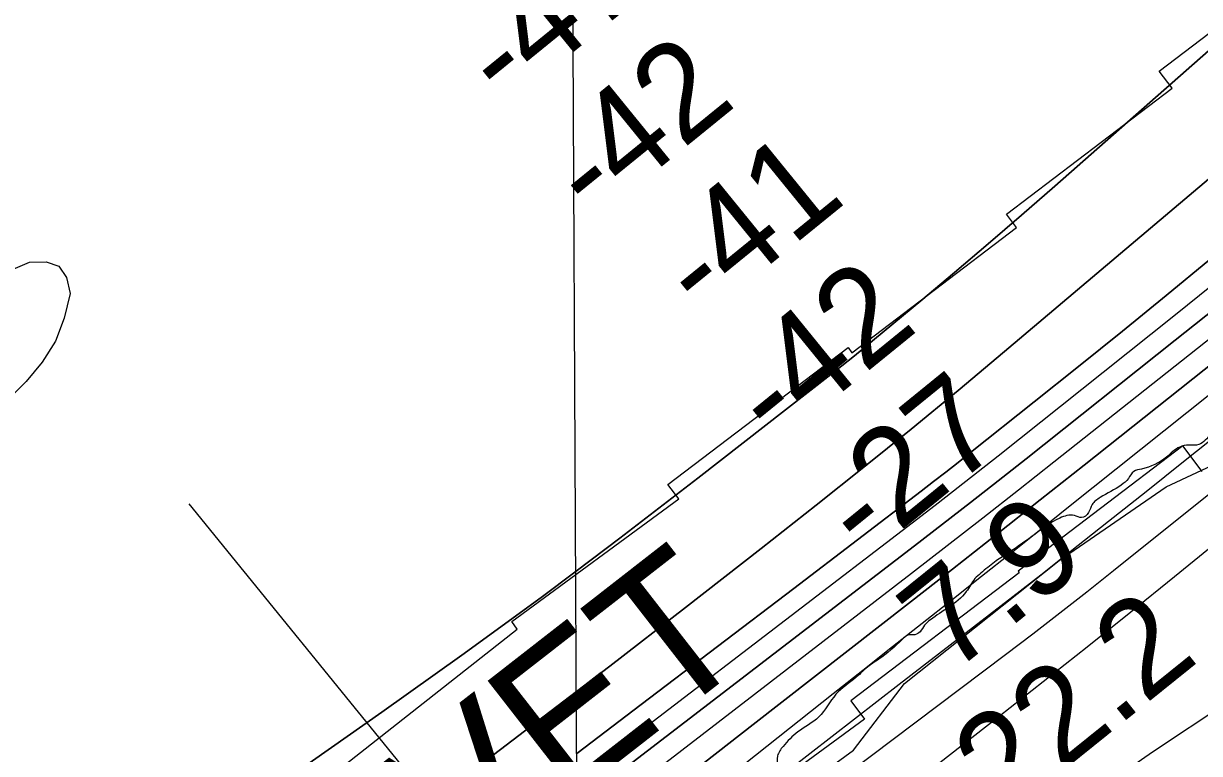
# Model space of a CAD drawing. Extents: x 3445503 to 3483459, y 540493 to 566012.
# Drawn here: x 3454536 to 3455350, y 547267 to 547772 of the extents above; entities that cross this region are included whole.
import ezdxf

# ---------------------------------------------------------------- set-up
doc = ezdxf.new("R2010")
doc.units = 0
for name, color, linetype in [('V-GRID-MAJR', 7, 'Continuous'), ('V-LEVE-TOET', 7, 'Continuous'), ('V-RIVR-EDGE', 7, 'Continuous'), ('V-RIVR-RANG', 7, 'Continuous'), ('V-RRAP-FSHR', 7, 'Continuous'), ('V-RRAP-RVMT', 7, 'Continuous'), ('V-RRAP-RVMT-IDEN', 7, 'Continuous'), ('V-TOPO-DPTH', 7, 'Continuous'), ('V-TOPO-MAJR', 7, 'Continuous'), ('V-TOPO-MINR', 7, 'Continuous'), ('V-TOPO-WATR', 7, 'Continuous')]:
    doc.layers.add(name, color=color, linetype=linetype)

msp = doc.modelspace()

# ---------------------------------------------------------------- linework, layer by layer
at = {"layer": 'V-GRID-MAJR'}
msp.add_spline([(3454925.2, 545912.11), (3454896.12, 551971.15), (3454867.03, 558032.13), (3454837.93, 564093.12), (3454837.93, 564095.04)], degree=3, dxfattribs=at)
at = {"layer": 'V-LEVE-TOET'}
msp.add_lwpolyline([(3455368.52, 547301.92), (3455317.09, 547267.73), (3455261.33, 547228.98), (3455228.93, 547204.09), (3455208.95, 547184.39), (3455196.32, 547166.5), (3455189.46, 547148.5), (3455175.26, 547105.97), (3455152.99, 547042), (3455133.14, 546984.53), (3455120.19, 546947.37), (3455103.41, 546912.21), (3455091.11, 546891.22), (3455074.63, 546873.39), (3455058.63, 546861.72), (3455008.76, 546829.03), (3454934.79, 546783.66), (3454858.49, 546737.93), (3454779.5, 546691.87), (3454710.22, 546650.65), (3454637.43, 546607.18)], dxfattribs=at)
at = {"layer": 'V-RIVR-EDGE'}
msp.add_spline([(3457863.5, 548983.44), (3457817.44, 548968.66), (3457802.12, 548960.7), (3457767.68, 548948.62), (3457731.48, 548932.03), (3457708.16, 548919.92), (3457702.22, 548907.76), (3457696.63, 548893.52), (3457692.42, 548877.54), (3457690.67, 548875.46), (3457688.95, 548882.77), (3457682.71, 548888), (3457675.41, 548890.1), (3457672.28, 548889.76), (3457669.15, 548886.29), (3457659.75, 548881.8), (3457640.61, 548872.81), (3457631.21, 548868.66), (3457618.34, 548865.21), (3457614.87, 548866.96), (3457612.43, 548865.23), (3457609.99, 548862.8), (3457605.46, 548857.94), (3457597.11, 548854.49), (3457585.62, 548850), (3457581.8, 548851.4), (3457575.19, 548847.94), (3457552.57, 548838.95), (3457523.35, 548829.99), (3457494.47, 548821.37), (3457480.21, 548818.28), (3457458.65, 548813.81), (3457442.3, 548807.59), (3457428.04, 548804.85), (3457409.6, 548800.37), (3457393.95, 548796.94), (3457376.56, 548792.81), (3457356.38, 548788.69), (3457340.38, 548784.9), (3457318.46, 548774.53), (3457282.62, 548763.14), (3457272.18, 548757.26), (3457258.61, 548753.12), (3457234.96, 548746.58), (3457211.64, 548735.51), (3457178.23, 548721.34), (3457160.48, 548713.04), (3457150.74, 548710.28), (3457138.92, 548708.92), (3457133.01, 548708.59), (3457123.96, 548706.52), (3457117, 548701.33), (3457101.68, 548690.94), (3457094.36, 548684), (3457088.79, 548681.58), (3457084.28, 548684.37), (3457080.1, 548683.34), (3457066.53, 548675.73), (3457054, 548670.54), (3457041.13, 548666.4), (3457034.86, 548663.64), (3457030.68, 548658.09), (3457025.11, 548655.32), (3457016.07, 548653.95), (3456990.32, 548646.02), (3456984.06, 548644.3), (3456981.27, 548639.78), (3456973.96, 548638.06), (3456959.69, 548631.49), (3456940.91, 548624.59), (3456930.12, 548621.83), (3456905.41, 548610.42), (3456885.58, 548603.17), (3456858.09, 548591.07), (3456833.02, 548577.58), (3456810.74, 548562.34), (3456791.94, 548553), (3456783.59, 548550.93), (3456781.16, 548549.55), (3456778.37, 548546.43), (3456774.19, 548544.35), (3456766.89, 548543.32), (3456746.35, 548533.29), (3456727.9, 548523.61), (3456715.72, 548515.99), (3456704.94, 548513.93), (3456691.37, 548509.44), (3456678.49, 548503.91), (3456658.31, 548495.62), (3456640.21, 548485.58), (3456625.58, 548475.89), (3456609.92, 548467.23), (3456602.96, 548463.08), (3456594.95, 548459.97), (3456583.81, 548452), (3456563.63, 548444.75), (3456558.75, 548442.33), (3456555.62, 548438.86), (3456546.91, 548431.93), (3456540.64, 548426.73), (3456538.54, 548423.26), (3456538.19, 548420.13), (3456534.36, 548419.8), (3456524.62, 548415.65), (3456518.01, 548413.58), (3456517.3, 548408.02), (3456502.35, 548404.93), (3456494.69, 548400.77), (3456476.93, 548387.61), (3456472.05, 548382.06), (3456471.68, 548376.5), (3456469.94, 548374.41), (3456465.08, 548376.86), (3456461.61, 548378.95), (3456453.6, 548374.46), (3456443.15, 548366.83), (3456436.53, 548360.59), (3456426.08, 548350.19), (3456413.2, 548341.88), (3456403.44, 548333.21), (3456403.08, 548329.39), (3456399.25, 548326.27), (3456385.32, 548316.92), (3456350.52, 548300.66), (3456316.06, 548282.33), (3456280.56, 548264.68), (3456259.31, 548249.09), (3456242.6, 548238.01), (3456225.88, 548225.88), (3456215.09, 548219.31), (3456210.92, 548218.27), (3456207.44, 548216.2), (3456199.77, 548208.91), (3456191.41, 548204.07), (3456188.27, 548196.43), (3456178.85, 548184.63), (3456172.23, 548179.43), (3456163.54, 548177.72), (3456156.58, 548173.56), (3456138.11, 548156.92), (3456111.99, 548136.82), (3456109.19, 548131.27), (3456110.92, 548125.7), (3456109.52, 548121.88), (3456101.86, 548117.38), (3456098.03, 548117.04), (3456095.96, 548120.18), (3456090.39, 548120.19), (3456087.95, 548118.11), (3456087.6, 548114.64), (3456089.67, 548110.81), (3456087.93, 548109.07), (3456081.32, 548104.22), (3456078.87, 548101.1), (3456071.9, 548092.77), (3456063.2, 548086.89), (3456046.14, 548076.5), (3456032.21, 548068.19), (3456019.67, 548059.18), (3456011.66, 548050.86), (3456004, 548047.05), (3455994.6, 548042.21), (3455984.85, 548034.59), (3455970.92, 548024.89), (3455942.36, 548001.67), (3455925.63, 547985.02), (3455888, 547951.4), (3455859.78, 547925.05), (3455831.2, 547897.31), (3455795.68, 547869.93), (3455772.69, 547850.87), (3455751.08, 547830.06), (3455739.93, 547820.36), (3455732.96, 547813.42), (3455726.69, 547806.83), (3455720.08, 547803.37), (3455716.94, 547799.21), (3455712.06, 547794.35), (3455707.19, 547792.63), (3455704.75, 547788.81), (3455704.74, 547786.03), (3455698.83, 547785), (3455689.07, 547777.72), (3455682.8, 547771.83), (3455681.75, 547766.62), (3455680.69, 547760.71), (3455676.86, 547758.63), (3455672.35, 547762.47), (3455669.56, 547759.35), (3455651.44, 547743.05), (3455646.21, 547734.72), (3455640.97, 547725), (3455639.91, 547719.44), (3455637.47, 547716.67), (3455633.3, 547714.59), (3455630.51, 547713.9), (3455628.42, 547711.13), (3455627.72, 547706.96), (3455625.97, 547701.75), (3455612.38, 547691.01), (3455586.95, 547668.82), (3455568.13, 547649.75), (3455560.11, 547641.08), (3455557.32, 547635.17), (3455554.87, 547629.27), (3455551.39, 547626.15), (3455546.52, 547624.77), (3455537.12, 547622.01), (3455533.99, 547619.24), (3455531.89, 547615.77), (3455527.7, 547608.13), (3455520.38, 547600.85), (3455503.66, 547587.68), (3455484.86, 547575.91), (3455468.84, 547563.43), (3455457, 547556.16), (3455434.72, 547543.01), (3455434.37, 547542.31), (3455433.68, 547540.92), (3455432.97, 547536.06), (3455431.22, 547533.63), (3455427.05, 547534.33), (3455422.88, 547532.95), (3455408.6, 547523.95), (3455399.2, 547518.06), (3455395.03, 547516.34), (3455391.54, 547511.83), (3455385.62, 547505.93), (3455380.74, 547503.16), (3455373.09, 547500.05), (3455368.2, 547494.15), (3455365.07, 547491.38), (3455357.76, 547487.58), (3455349.05, 547480.64), (3455342.1, 547480.31), (3455335.84, 547478.94), (3455326.78, 547472.01), (3455309.38, 547463.71), (3455304.16, 547461.98), (3455300.32, 547457.13), (3455295.45, 547452.62), (3455280.83, 547443.96), (3455275.25, 547439.11), (3455272.8, 547433.55), (3455267.93, 547430.09), (3455263.07, 547431.49), (3455257.85, 547431.51), (3455252.98, 547429.78), (3455233.48, 547416.97), (3455216.42, 547405.19), (3455207.71, 547399.3), (3455198.31, 547391.68), (3455194.13, 547387.86), (3455188.19, 547378.84), (3455176, 547368.09), (3455163.46, 547359.43), (3455159.28, 547355.62), (3455156.14, 547351.11), (3455152.66, 547349.03), (3455147.79, 547348.69), (3455143.96, 547345.92), (3455127.59, 547332.06), (3455120.97, 547327.55), (3455111.92, 547319.58), (3455097.98, 547307.8), (3455086.12, 547292.18), (3455071.5, 547281.79), (3455061.39, 547271.73), (3455057.55, 547265.14), (3455056.84, 547257.49), (3455044.3, 547250.22), (3455035.6, 547244.68), (3455007.73, 547222.5), (3454989.62, 547206.21), (3454980.21, 547197.19), (3454971.15, 547190.96), (3454953.72, 547170.14), (3454941.17, 547156.27), (3454928.29, 547146.22), (3454914.36, 547136.17), (3454901.83, 547130.29), (3454894.17, 547128.92), (3454889.64, 547123.02), (3454885.81, 547118.86), (3454878.15, 547115.75), (3454871.54, 547111.6), (3454866.65, 547105.7), (3454853.42, 547094.96), (3454836.01, 547084.92), (3454794.93, 547060.34), (3454775.78, 547046.48), (3454768.12, 547043.37), (3454766.03, 547042.33), (3454765.33, 547039.55), (3454764.63, 547037.82), (3454754.54, 547033.32), (3454745.49, 547027.78), (3454732.6, 547018.78), (3454704.75, 547000.42), (3454687.34, 546990.38), (3454661.57, 546972.72), (3454600.29, 546931.5), (3454566.5, 546905.51), (3454551.88, 546896.16), (3454544.22, 546890.62), (3454540.73, 546885.06), (3454535.49, 546878.47), (3454525.05, 546873.98), (3454519.83, 546871.21), (3454512.52, 546865.67), (3454509.04, 546863.94), (3454507.64, 546859.07), (3454504.15, 546854.22), (3454497.89, 546854.23), (3454492.32, 546851.81), (3454487.45, 546847.65), (3454481.16, 546836.89), (3454475.58, 546829.95), (3454466.53, 546824.76), (3454459.21, 546817.48), (3454445.64, 546809.52), (3454438.31, 546799.1), (3454430.29, 546789.39), (3454418.8, 546782.81), (3454407.67, 546779.71), (3454394.43, 546768.97), (3454388.5, 546760.29), (3454381.88, 546751.62), (3454374.21, 546745.03), (3454365.51, 546742.62), (3454357.85, 546735.69), (3454348.44, 546726.32), (3454339.39, 546720.09), (3454329.98, 546712.12), (3454321.62, 546705.18), (3454311.52, 546695.48), (3454298.63, 546684.73), (3454292.71, 546681.27), (3454288.89, 546681.97), (3454284.36, 546681.29), (3454283.66, 546679.21), (3454283.3, 546671.91), (3454281.2, 546667.39), (3454257.18, 546652.85), (3454236.29, 546638.3), (3454219.56, 546622.35), (3454209.11, 546612.3), (3454190.28, 546592.53), (3454175.65, 546577.96), (3454164.84, 546565.82), (3454160.32, 546563.4), (3454156.15, 546563.76), (3454151.62, 546561.34), (3454148.14, 546559.61), (3454133.51, 546546.09), (3454102.5, 546519.05), (3454096.23, 546515.94), (3454092.4, 546512.12), (3454086.13, 546505.53), (3454079.15, 546495.81), (3454067.99, 546482.98), (3454055.1, 546469.8), (3454040.81, 546455.93), (3454027.93, 546447.27), (3454012.95, 546435.14), (3453974.28, 546400.13), (3453969.39, 546393.53), (3453968.69, 546390.41), (3453968.33, 546386.93), (3453963.45, 546381.03), (3453948.12, 546364.04), (3453931.73, 546346.7), (3453925.47, 546344.63), (3453916.77, 546339.09), (3453902.84, 546331.13), (3453885.77, 546314.13), (3453868.69, 546296.1), (3453855.43, 546277.01), (3453829.27, 546239.88), (3453825.07, 546231.9), (3453825.07, 546228.77), (3453825.06, 546225.99), (3453824.36, 546224.6), (3453819.15, 546224.26), (3453815.32, 546222.88), (3453811.13, 546217.68), (3453801.36, 546202.06), (3453785.31, 546179.15), (3453759.16, 546146.89), (3453726.4, 546113.6), (3453681.81, 546074.77), (3453648.37, 546047.39), (3453614.59, 546023.84), (3453592.32, 546013.12), (3453571.08, 545999.61), (3453548.78, 545978.11), (3453537.97, 545968.06), (3453529.26, 545959.39), (3453525.44, 545959.05), (3453521.6, 545955.58), (3453517.42, 545950.73), (3453513.59, 545946.22), (3453508.71, 545944.14), (3453506.62, 545941.02), (3453505.22, 545937.89), (3453495.82, 545932.01), (3453490.94, 545926.46), (3453484.31, 545918.13), (3453481.19, 545917.79), (3453476.66, 545916.06), (3453470.04, 545909.82), (3453466.25, 545904.68)], degree=3, dxfattribs=at)
at = {"layer": 'V-RIVR-RANG'}
msp.add_line((3455117.12, 546865.49), (3454650.33, 547439.7), dxfattribs=at)
at = {"layer": 'V-RRAP-FSHR'}
msp.add_lwpolyline([(3453499.62, 545904.85), (3453583.8, 545965.12), (3453686.79, 546052.96), (3453809.17, 546166.26), (3453997.61, 546385.99), (3454017.45, 546438.11), (3454071.65, 546517.5), (3454145.76, 546563.13), (3454200.36, 546585.6), (3454496.52, 546823.81), (3454586.15, 546888.08), (3454764.78, 547011.51), (3454973.71, 547169.55), (3455110.03, 547269.18), (3455145.35, 547315.33), (3455252.52, 547400.41), (3455326.56, 547451.45), (3455386.62, 547479.51), (3455677.3, 547712.75), (3455824.99, 547849.96), (3456013.29, 548005.26), (3456172.23, 548144.18), (3456360.92, 548286.05), (3456535.65, 548395.54)], dxfattribs=at)
at = {"layer": 'V-RRAP-RVMT'}
for p, q in [((3455321.66, 547739.15), (3455445.16, 547833.06)), ((3455330.54, 547727.34), (3455321.66, 547739.15)), ((3455215.97, 547640.11), (3455330.54, 547727.34)), ((3455222.94, 547630.87), (3455215.97, 547640.11)), ((3455109.02, 547544.19), (3455222.94, 547630.87)), ((3454981.65, 547452.96), (3455106.33, 547547.77)), ((3455106.33, 547547.77), (3455109.02, 547544.19)), ((3455337.92, 547479.71), (3455224, 547392.97)), ((3455351.38, 547462.02), (3455337.92, 547479.71)), ((3454989.27, 547443.04), (3454981.65, 547452.96)), ((3454873.56, 547358.21), (3454989.27, 547443.04)), ((3455224.83, 547391.92), (3455108.3, 547303.29)), ((3455224, 547392.97), (3455224.83, 547391.92)), ((3454758.13, 547259.01), (3454877.41, 547352.98)), ((3454877.41, 547352.98), (3454873.56, 547358.21)), ((3455108.3, 547303.29), (3455117.63, 547290.59)), ((3455117.63, 547290.59), (3455000.4, 547204.69))]:
    msp.add_line(p, q, dxfattribs=at)
at = {"layer": 'V-TOPO-DPTH'}
msp.add_line((3454918.7, 547266.83), (3454918.7, 547266.89), dxfattribs=at)
for points in [[(3456856.6, 548740.67), (3456268.73, 548406.59), (3456247.79, 548392.03), (3456227.02, 548377.24), (3456206.5, 548362.08), (3455712.34, 547966.57), (3455698.61, 547955.04), (3455684.92, 547943.46), (3455671.26, 547931.85), (3455618.12, 547886.49), (3455577.89, 547852.2), (3455537.62, 547817.95), (3455497.3, 547783.76), (3455456.94, 547749.62), (3455214.72, 547545.03), (3455182.45, 547518.06), (3455149.99, 547491.33), (3455117.26, 547464.94), (3455084.33, 547438.79), (3455046.17, 547408.8), (3454993.9, 547367.98), (3454941.46, 547327.38), (3454918.49, 547309.76)], [(3456856.6, 548740.67), (3456268.73, 548406.59), (3456247.79, 548392.03), (3456227.02, 548377.24), (3456206.5, 548362.08), (3455712.34, 547966.57), (3455698.61, 547955.04), (3455684.92, 547943.46), (3455671.26, 547931.85), (3455618.12, 547886.49), (3455577.89, 547852.2), (3455537.62, 547817.95), (3455497.3, 547783.76), (3455456.94, 547749.62), (3455214.72, 547545.03), (3455182.45, 547518.06), (3455149.99, 547491.33), (3455117.26, 547464.94), (3455084.33, 547438.79), (3455046.17, 547408.8), (3454993.9, 547367.98), (3454941.46, 547327.38), (3454918.49, 547309.76)], [(3454919.06, 547191.84), (3454965.95, 547228.53), (3455040.68, 547286.89), (3455148.1, 547370.65), (3455178.59, 547394.48), (3455209.03, 547418.37), (3455239.4, 547442.34), (3455269.74, 547466.37), (3455595.27, 547724.91), (3455623.23, 547747.21), (3455651.15, 547769.57), (3455678.98, 547792.04), (3455706.76, 547814.57), (3455734.49, 547837.16), (3455762.2, 547859.77), (3455789.89, 547882.42), (3455817.57, 547905.08), (3456265.35, 548253.11), (3456276.04, 548260.48), (3456286.85, 548267.67), (3456297.83, 548274.6), (3456308.92, 548281.35), (3456668.27, 548494.2)], [(3456668.27, 548494.2), (3456308.92, 548281.35), (3456297.83, 548274.6), (3456286.85, 548267.67), (3456276.04, 548260.48), (3456265.35, 548253.11), (3455817.57, 547905.08), (3455789.89, 547882.42), (3455762.2, 547859.77), (3455734.49, 547837.16), (3455706.76, 547814.57), (3455678.98, 547792.04), (3455651.15, 547769.57), (3455623.23, 547747.21), (3455595.27, 547724.91), (3455269.74, 547466.37), (3455239.4, 547442.34), (3455209.03, 547418.37), (3455178.59, 547394.48), (3455148.1, 547370.65), (3455040.68, 547286.89), (3454965.95, 547228.53), (3454919.06, 547191.84)], [(3455694.75, 547886.67), (3455356.77, 547608.66), (3455326.52, 547583.89), (3455296.2, 547559.22), (3455265.76, 547534.69), (3455235.25, 547510.26), (3455191.07, 547475.05), (3455182.57, 547468.32), (3455174.04, 547461.62), (3455165.46, 547454.97), (3455156.86, 547448.36), (3455068.71, 547381.06), (3455015.99, 547340.85), (3454963.24, 547300.7), (3454918.7, 547266.89)], [(3454918.7, 547266.89), (3454963.24, 547300.7), (3455015.99, 547340.85), (3455068.71, 547381.06), (3455156.86, 547448.36), (3455165.46, 547454.97), (3455174.04, 547461.62), (3455182.57, 547468.32), (3455191.07, 547475.05), (3455235.25, 547510.26), (3455265.76, 547534.69), (3455296.2, 547559.22), (3455326.52, 547583.89), (3455356.77, 547608.66), (3455694.75, 547886.67)], [(3454918.09, 547392.98), (3454948.49, 547415.86), (3455002.45, 547457.31), (3455094.47, 547529.15), (3455102.08, 547535.15), (3455109.65, 547541.19), (3455117.17, 547547.31), (3455124.64, 547553.47), (3455156.64, 547580.11), (3455180.01, 547599.73), (3455203.26, 547619.47), (3455226.35, 547639.41), (3455249.33, 547659.48), (3455421.6, 547811.2)], [(3455421.6, 547811.2), (3455249.33, 547659.48), (3455226.35, 547639.41), (3455203.26, 547619.47), (3455180.01, 547599.73), (3455156.64, 547580.11), (3455124.64, 547553.47), (3455117.17, 547547.31), (3455109.65, 547541.19), (3455102.08, 547535.15), (3455094.47, 547529.15), (3455002.45, 547457.31), (3454948.49, 547415.86), (3454918.09, 547392.98)], [(3454919.3, 547140.85), (3454956.64, 547170.37), (3455002.77, 547206.69), (3455048.99, 547242.9), (3455095.34, 547278.93), (3455141.77, 547314.86), (3455220.4, 547375.45), (3455227.58, 547381), (3455234.74, 547386.58), (3455241.89, 547392.18), (3455249.01, 547397.81), (3455286.69, 547427.65), (3455312.62, 547448.23), (3455338.54, 547468.84), (3455364.41, 547489.5), (3455390.27, 547510.18), (3455769.67, 547814.21)], [(3454918.87, 547231.3), (3455152.43, 547410.62), (3455171.78, 547425.55), (3455191.09, 547440.55), (3455210.32, 547455.64), (3455229.5, 547470.79), (3455332.83, 547552.8), (3455401.86, 547607.86), (3455470.74, 547663.12), (3455539.36, 547718.68), (3455607.82, 547774.46)], [(3455607.82, 547774.46), (3455539.36, 547718.68), (3455470.74, 547663.12), (3455401.86, 547607.86), (3455332.83, 547552.8), (3455229.5, 547470.79), (3455210.32, 547455.64), (3455191.09, 547440.55), (3455171.78, 547425.55), (3455152.43, 547410.62), (3454918.87, 547231.3)], [(3454918.09, 547392.98), (3454894.04, 547374.89), (3454839.13, 547334.89), (3454783.8, 547295.46), (3454528.25, 547116.26), (3454502.78, 547098.21), (3454031, 546697.36), (3454013.46, 546681), (3453449.49, 546078.42), (3453404.17, 546026.27), (3453253.39, 545903.6), (3449921.59, 545886.64)], [(3453253.39, 545903.6), (3453404.17, 546026.27), (3453449.49, 546078.42), (3454013.46, 546681), (3454031, 546697.36), (3454502.78, 547098.21), (3454528.25, 547116.26), (3454783.8, 547295.46), (3454839.13, 547334.89), (3454894.04, 547374.89), (3454918.09, 547392.98)], [(3454918.49, 547309.76), (3454887.36, 547285.97), (3454834.58, 547245.95), (3454545.26, 547028.04), (3454537.1, 547021.9), (3454528.92, 547015.78), (3454029.24, 546653.79), (3453394.37, 545976.64), (3453306.09, 545903.87), (3453338.96, 545904.03)], [(3454918.49, 547309.76), (3454887.36, 547285.97), (3454834.58, 547245.95), (3454545.26, 547028.04), (3454537.1, 547021.9), (3454528.92, 547015.78), (3454029.24, 546653.79), (3453394.37, 545976.64), (3453306.09, 545903.87)]]:
    msp.add_lwpolyline(points, dxfattribs=at)
at = {"layer": 'V-TOPO-MAJR'}
msp.add_lwpolyline([(3454393.92, 547544.68), (3454539.85, 547606.78), (3454551.29, 547607.14), (3454560.21, 547604.21), (3454565.37, 547596.36), (3454568.01, 547585.22), (3454563.89, 547568.22), (3454557.76, 547552.21), (3454548.63, 547537.71), (3454537.5, 547524.21), (3454331.66, 547319.86)], dxfattribs=at)
at = {"layer": 'V-TOPO-MINR'}
for points in [[(3454918.49, 547309.76), (3454941.46, 547327.38), (3454993.9, 547367.98), (3455046.17, 547408.8), (3455084.33, 547438.79), (3455117.26, 547464.94), (3455149.99, 547491.33), (3455182.45, 547518.06), (3455214.72, 547545.03), (3455456.94, 547749.62), (3455497.3, 547783.76), (3455537.62, 547817.95), (3455577.89, 547852.2), (3455618.12, 547886.49), (3455671.26, 547931.85), (3455684.92, 547943.46), (3455698.61, 547955.04), (3455712.34, 547966.57), (3456206.5, 548362.08), (3456227.02, 548377.24), (3456247.79, 548392.03), (3456268.73, 548406.59), (3456856.6, 548740.67)], [(3454919.17, 547167.8), (3455096.07, 547308.26), (3455116.58, 547324.54), (3455137.09, 547340.8), (3455157.62, 547357.05), (3455178.15, 547373.3), (3455198.67, 547389.55), (3455219.18, 547405.82), (3455239.67, 547422.11), (3455260.14, 547438.43), (3455729.68, 547813.04), (3455736.61, 547818.58), (3455743.52, 547824.14), (3455750.43, 547829.71), (3455757.32, 547835.29), (3455764.2, 547840.88), (3455771.08, 547846.49), (3455777.95, 547852.1), (3455784.81, 547857.72), (3456285.79, 548254.07), (3456292.05, 548258.12), (3456298.42, 548261.98), (3456304.87, 548265.74), (3456952.88, 548630.57)], [(3454919.44, 547112.23), (3455215.33, 547335.32), (3455234.17, 547349.66), (3455252.93, 547364.11), (3455271.56, 547378.72), (3455290.1, 547393.45), (3455382.53, 547467.53), (3455447.2, 547519.4), (3455511.85, 547571.3), (3455576.47, 547623.25), (3455641.06, 547675.22), (3455763.51, 547773.84), (3455781.74, 547788.53), (3455799.95, 547803.25), (3455818.15, 547817.98), (3455836.33, 547832.73), (3455901.63, 547885.79), (3455952.3, 547927.26), (3456002.77, 547968.97), (3456052.94, 548011.05), (3456265.3, 548191.96), (3456287.09, 548209.79), (3456309.34, 548227), (3456978.67, 548570.65)], [(3454918.7, 547266.89), (3454963.24, 547300.7), (3455015.99, 547340.85), (3455068.71, 547381.06), (3455156.86, 547448.36), (3455165.46, 547454.97), (3455174.04, 547461.62), (3455182.57, 547468.32), (3455191.07, 547475.05), (3455235.25, 547510.26), (3455265.76, 547534.69), (3455296.2, 547559.22), (3455326.52, 547583.89), (3455356.77, 547608.66), (3455694.75, 547886.67)], [(3454918.78, 547248.92), (3454971.45, 547289.27), (3455154.63, 547429.51), (3455168.62, 547440.27), (3455182.56, 547451.09), (3455196.44, 547461.99), (3455210.28, 547472.93), (3455282.89, 547530.69), (3455332.92, 547570.67), (3455382.83, 547610.8), (3455432.55, 547651.15), (3455482.15, 547691.66), (3455682.18, 547855.79)], [(3454918.09, 547392.98), (3454948.49, 547415.86), (3455002.45, 547457.31), (3455094.47, 547529.15), (3455102.08, 547535.15), (3455109.65, 547541.19), (3455117.17, 547547.31), (3455124.64, 547553.47), (3455156.64, 547580.11), (3455180.01, 547599.73), (3455203.26, 547619.47), (3455226.35, 547639.41), (3455249.33, 547659.48), (3455421.6, 547811.2)], [(3454919.3, 547140.85), (3454956.64, 547170.37), (3455002.77, 547206.69), (3455048.99, 547242.9), (3455095.34, 547278.93), (3455141.77, 547314.86), (3455220.4, 547375.45), (3455227.58, 547381), (3455234.74, 547386.58), (3455241.89, 547392.18), (3455249.01, 547397.81), (3455286.69, 547427.65), (3455312.62, 547448.23), (3455338.54, 547468.84), (3455364.41, 547489.5), (3455390.27, 547510.18), (3455769.67, 547814.21)], [(3454918.95, 547213.35), (3455150.25, 547391.57), (3455174.99, 547410.71), (3455199.68, 547429.93), (3455224.29, 547449.24), (3455248.85, 547468.62), (3455462.95, 547638.28), (3455511.65, 547677.04), (3455560.23, 547715.94), (3455608.64, 547755.05), (3455656.94, 547794.3)], [(3454918.87, 547231.3), (3455152.43, 547410.62), (3455171.78, 547425.55), (3455191.09, 547440.55), (3455210.32, 547455.64), (3455229.5, 547470.79), (3455332.83, 547552.8), (3455401.86, 547607.86), (3455470.74, 547663.12), (3455539.36, 547718.68), (3455607.82, 547774.46)], [(3454919.67, 547063.97), (3454958.59, 547094.9), (3455034.14, 547154.45), (3455109.86, 547213.79), (3455211.01, 547292.73), (3455241.48, 547316.66), (3455271.85, 547340.71), (3455302.08, 547364.94), (3455332.21, 547389.3), (3455602.21, 547608.89), (3455637.59, 547637.64), (3455672.99, 547666.37), (3455708.42, 547695.06), (3455743.87, 547723.73), (3455794.15, 547764.37), (3455804.48, 547772.69)], [(3454918.09, 547392.98), (3454894.04, 547374.89), (3454839.13, 547334.89), (3454783.8, 547295.46), (3454528.25, 547116.26), (3454502.78, 547098.21), (3454031, 546697.36), (3454013.46, 546681), (3453449.49, 546078.42), (3453404.17, 546026.27), (3453253.39, 545903.6)], [(3453306.09, 545903.87), (3453394.37, 545976.64), (3454029.24, 546653.79), (3454528.92, 547015.78), (3454537.1, 547021.9), (3454545.26, 547028.04), (3454834.58, 547245.95), (3454887.36, 547285.97), (3454918.49, 547309.76)]]:
    msp.add_lwpolyline(points, dxfattribs=at)
at = {"layer": 'V-TOPO-WATR'}
msp.add_lwpolyline([(3454919.06, 547191.84), (3454965.95, 547228.53), (3455040.68, 547286.89), (3455148.1, 547370.65), (3455178.59, 547394.48), (3455209.03, 547418.37), (3455239.4, 547442.34), (3455269.74, 547466.37), (3455595.27, 547724.91), (3455623.23, 547747.21), (3455651.15, 547769.57), (3455678.98, 547792.04), (3455706.76, 547814.57), (3455734.49, 547837.16), (3455762.2, 547859.77), (3455789.89, 547882.42), (3455817.57, 547905.08), (3456265.35, 548253.11), (3456276.04, 548260.48), (3456286.85, 548267.67), (3456297.83, 548274.6), (3456308.92, 548281.35), (3456668.27, 548494.2)], dxfattribs=at)

# ---------------------------------------------------------------- texts
at = {"layer": 'V-RIVR-RANG'}
for s, rotation, p in [('-47', 39.11517, (3454869.01, 547713.78)), ('-42', 39.11517, (3454930.07, 547634.55)), ('-41', 39.11517, (3455005.86, 547567.29)), ('-42', 39.11517, (3455055.87, 547479.06)), ('-27', 39.11517, (3455118.14, 547400.81)), ('7.9', 38.82833, (3455177.57, 547320.8)), ('22.2', 38.82833, (3455214.78, 547222.39))]:
    msp.add_text(s, height=67, rotation=rotation, dxfattribs=at).set_placement(p)
at = {"layer": 'V-RRAP-RVMT-IDEN'}
msp.add_text('REVET', height=100, rotation=37.91644, dxfattribs=at).set_placement((3454692.8, 547062.57))

doc.saveas('drawing.dxf')
